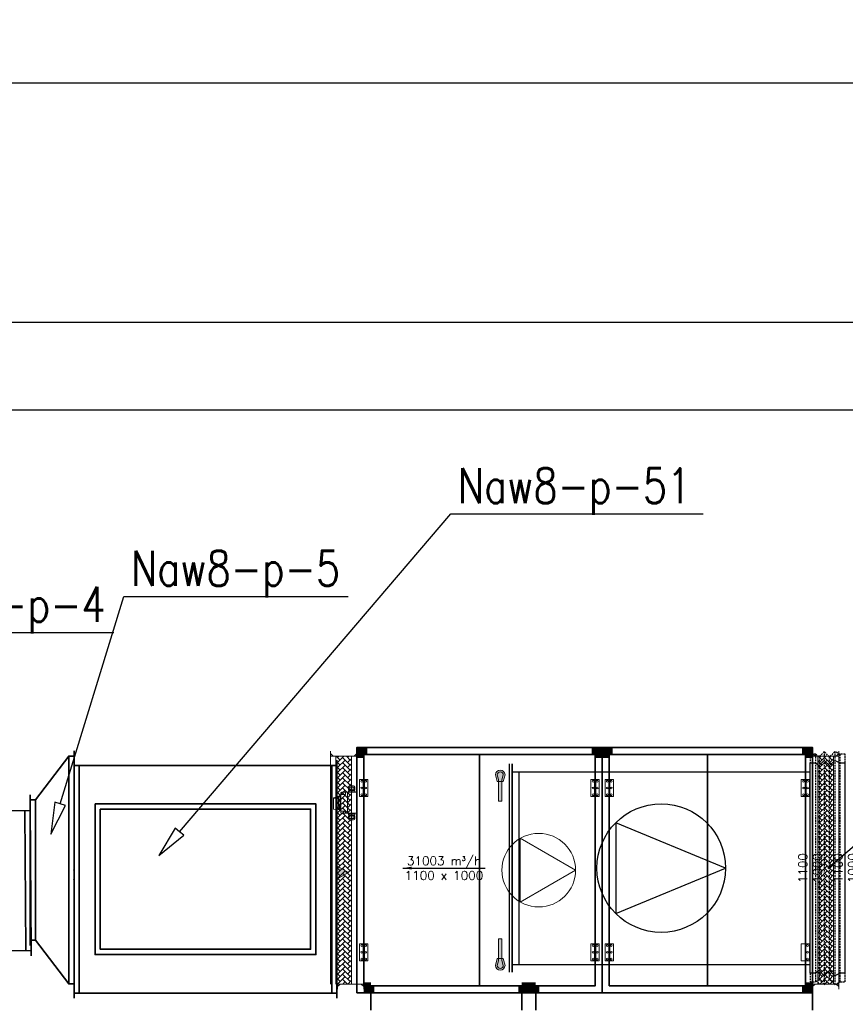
# Model space of a CAD drawing. Header units: millimetres. Extents: x 126553 to 403692, y -95821 to 38049.
# Tile 325 of 656: x 327221 to 327692, y -40520 to -39958. Entities that reach past the tile are written whole.
import ezdxf
from ezdxf.enums import TextEntityAlignment as Align

# ---------------------------------------------------------------- set-up
doc = ezdxf.new("R2010")
doc.units = ezdxf.units.MM
doc.linetypes.add('CENTER', pattern=[2, 1.25, -0.25, 0.25, -0.25])
doc.linetypes.add('DASHED', pattern=[15, 10, -5])
for name, color, linetype, lineweight in [('01 - Grube', 7, 'Continuous', 35), ('02 - Cienkie', 22, 'Continuous', 13), ('06 - Wymiary', 40, 'Continuous', 13), ('WEN_NAW8-P-_ZLICZAC', 52, 'Continuous', 35), ('WYMIAR', 7, 'Continuous', 18)]:
    doc.layers.add(name, color=color, linetype=linetype, lineweight=lineweight)
for name, color, linetype in [('FLUID-NAW8', 7, 'Continuous'), ('FLUID-NAW8-50-ARRGR', 7, 'Continuous'), ('FLUID-NAW8-50-DIM', 7, 'Continuous'), ('FLUID-NAW8-70-NUM', 7, 'Continuous'), ('FLUID-NAW8-INS', 7, 'Continuous'), ('WEN_NAW8-P-_ATRYBUT', 7, 'Continuous'), ('WEN_NAW8-P-_OSIE', 2, 'CENTER')]:
    doc.layers.add(name, color=color, linetype=linetype)
doc.styles.add('Arial', font='arial.ttf')
doc.styles.add('FDBES', font='simplex.shx')
doc.styles.add('STYL_WENTYLE', font='Romans.shx', dxfattribs={"width": 0.8})
doc.dimstyles.new('cm_cm 1_100', dxfattribs={"dimtxt": 30, "dimasz": 0.5, "dimexe": 5, "dimexo": 3, "dimgap": 1, "dimtad": 1, "dimdec": 1, "dimrnd": 1, "dimdsep": 46, "dimtxsty": 'Arial', "dimblk": 'B', "dimcen": 0, "dimdle": 5, "dimse1": 1, "dimse2": 1, "dimclrd": 256, "dimclre": 256, "dimclrt": 6, "dimadec": 4, "dimazin": 0, "dimtfac": 1, "dimtdec": 1, "dimtmove": 0, "dimatfit": 3, "dimldrblk": 'NONE', "dimfxl": 1, "dimarcsym": 0})
doc.dimstyles.new('FDBES', dxfattribs={"dimscale": 50, "dimtxt": 4, "dimasz": 2.5, "dimexe": 0.8, "dimexo": 2, "dimgap": 1, "dimtad": 1, "dimdsep": 46, "dimtxsty": 'FDBES', "dimcen": 2.5, "dimclrd": 4, "dimclre": 5, "dimadec": 0, "dimazin": 0, "dimtfac": 1, "dimtmove": 0, "dimatfit": 3, "dimfxl": 1, "dimarcsym": 0})

# ---------------------------------------------------------------- blocks, each defined once
blk = doc.blocks.new('*U2659')
at = {"color": 0, "linetype": 'ByBlock', "lineweight": -2}
for p, q in [((-70, 600), (-100, 600)), ((-100, -600), (-100, 600)), ((-40, 615), (-70, 600)), ((-10, 585), (-40, 615)), ((20, 615), (-10, 585)), ((50, 585), (20, 615)), ((70, 600), (50, 585)), ((100, 600), (70, 600)), ((100, -600), (100, 600)), ((-100, -600), (-70, -600)), ((-70, -600), (-40, -615)), ((-40, -615), (-10, -585)), ((-10, -585), (20, -615)), ((20, -615), (50, -585)), ((50, -585), (70, -600)), ((70, -600), (100, -600))]:
    blk.add_line(p, q, dxfattribs=at)
at = {"layer": 'FLUID-NAW8-INS', "color": 1, "linetype": 'DASHED', "lineweight": -3}
for p, q in [((-100, 650), (-70, 650)), ((-100, 600), (-100, 650)), ((-70, 650), (-40, 665)), ((-70, -650), (-70, 650)), ((-40, 665), (-10, 635)), ((-40, 665), (-40, -665)), ((-10, 635), (20, 665)), ((-10, -635), (-10, 635)), ((20, 665), (50, 635)), ((20, 665), (20, -665)), ((50, 635), (70, 650)), ((50, 635), (50, -635)), ((70, 650), (70, -650)), ((70, 650), (100, 650)), ((100, 650), (100, 600)), ((-100, -650), (-100, -600)), ((100, -600), (100, -650)), ((-70, -650), (-100, -650)), ((-40, -665), (-70, -650)), ((-10, -635), (-40, -665)), ((20, -665), (-10, -635)), ((50, -635), (20, -665)), ((70, -650), (50, -635)), ((100, -650), (70, -650))]:
    blk.add_line(p, q, dxfattribs=at)
blk = doc.blocks.new('*U2660')
at = {"color": 14, "linetype": 'Continuous', "lineweight": -2}
blk.add_line((-850, 595), (-850, -595), dxfattribs=at)
at = {"color": 0, "linetype": 'ByBlock', "lineweight": -2}
for p, q in [((-850, 550), (850, 550)), ((-850, -550), (850, -550))]:
    blk.add_line(p, q, dxfattribs=at)
at = {"color": 3, "linetype": 'Continuous', "lineweight": -3}
for p, q in [((-259.3, 259.3), (-259.3, -259.3)), ((366.7, 0), (-259.3, 259.3)), ((-259.3, -259.3), (366.7, 0))]:
    blk.add_line(p, q, dxfattribs=at)
blk.add_ellipse((0, 0), major_axis=(0, 366.7), ratio=1, start_param=-1.570796, end_param=4.712389, dxfattribs=at)
blk = doc.blocks.new('*U2661')
at = {"color": 0, "linetype": 'ByBlock', "lineweight": -2}
for p, q in [((-15, -595), (-15, 595)), ((0, 550), (0, 595)), ((0, -550), (0, 550)), ((0, 550), (40, 550)), ((40, -550), (40, 550)), ((0, -595), (0, -550)), ((0, -550), (40, -550))]:
    blk.add_line(p, q, dxfattribs=at)
blk = doc.blocks.new('TR1V13131512875651CNNP-_22')
for p, q in [((0, 650), (0, 680)), ((1500, 650), (1500, 680)), ((30, 650), (30, -650)), ((1470, 650), (1470, -650)), ((0, -650), (0, -680)), ((1500, -650), (1500, -680))]:
    blk.add_line(p, q)
for points in [[(1500, -650), (1500, 650), (0, 650), (0, -650)], [(1380, -430), (1380, 430), (120, 430), (120, -430)], [(1350, -400), (1350, 400), (150, 400), (150, -400)]]:
    blk.add_lwpolyline(points, close=True)
for p in [(0, 0), (1500, 0)]:
    blk.add_point(p)
at = {"layer": 'WEN_NAW8-P-_ATRYBUT', "style": 'STYL_WENTYLE', "width": 0.8, "flags": 8}
blk.add_attdef('WENTYLE', text='', height=200, dxfattribs=at).set_placement((0, 1500), align=Align.BOTTOM_LEFT)
blk = doc.blocks.new('QPR6V81213133325CNNP-_21')
for p, q in [((250, 650), (250, 680)), ((220, 650), (220, -650)), ((0, 400), (0, 430)), ((30, 400), (30, -400)), ((0, -400), (0, -430)), ((250, -650), (250, -680))]:
    blk.add_line(p, q)
blk.add_lwpolyline([(0, -400), (30, -400), (220, -650), (250, -650), (250, 650), (220, 650), (30, 400), (0, 400)], close=True)
for p in [(0, 0), (250, 0)]:
    blk.add_point(p)
at = {"layer": 'WEN_NAW8-P-_ATRYBUT', "style": 'STYL_WENTYLE', "width": 0.8, "flags": 8}
blk.add_attdef('WENTYLE', text='', height=200, dxfattribs=at).set_placement((125, 250), align=Align.BOTTOM_LEFT)
blk = doc.blocks.new('QD-1200X800CNNP-_699-0810683_14')
for p, q in [((0, -430), (0, 430)), ((30, -400), (30, 400)), ((669.1, -400), (669.1, 400)), ((699.1, -430), (699.1, 430))]:
    blk.add_line(p, q)
blk.add_lwpolyline([(0, 400), (699.1, 400), (699.1, -400), (0, -400)], close=True)
for p in [(0, 0), (699.1, 0)]:
    blk.add_point(p)
at = {"layer": 'WEN_NAW8-P-_ATRYBUT', "style": 'STYL_WENTYLE', "width": 0.8, "flags": 8}
blk.add_attdef('WENTYLE', text='', height=200, dxfattribs=at).set_placement((349.5, 0), align=Align.BOTTOM_LEFT)
at = {"layer": 'WEN_NAW8-P-_OSIE', "color": 3, "style": 'STYL_WENTYLE', "width": 0.8, "flags": 8}
blk.add_attdef('FI_KANALU', text='', height=40, dxfattribs=at).set_placement((349.5, 0), align=Align.MIDDLE_CENTER)
blk = doc.blocks.new('B')
at = {"color": 2}
blk.add_line((-3.5, -3.5), (3.5, 3.5), dxfattribs=at)
at = {"color": 6}
blk.add_line((-2.5, 0), (2.5, 0), dxfattribs=at)
blk.add_line((0, -7), (0, 7))
blk = doc.blocks.new('*D3095')
at = {"layer": 'Defpoints', "color": 0, "lineweight": -3}
for p in [(330127.52, -39993.6), (325594.35, -40130.3), (330127.52, -40130.3)]:
    blk.add_point(p, dxfattribs=at)
at = {"layer": 'WYMIAR', "lineweight": -2}
blk.add_line((325594.85, -39993.6), (330127.02, -39993.6), dxfattribs=at)
at = {"layer": 'WYMIAR', "lineweight": -2, "xscale": 0.5, "yscale": 0.5, "zscale": 0.5, "rotation": 180}
blk.add_blockref('B', (325594.35, -39993.6), dxfattribs=at)
at = {"layer": 'WYMIAR', "lineweight": -2, "xscale": 0.5, "yscale": 0.5, "zscale": 0.5}
blk.add_blockref('B', (330127.52, -39993.6), dxfattribs=at)
at = {"layer": 'WYMIAR', "color": 6, "lineweight": -3, "insert": (327860.94, -39977.27), "char_height": 30, "attachment_point": 5, "style": 'Arial'}
blk.add_mtext('4533', dxfattribs=at)
blk = doc.blocks.new('_None')
blk = doc.blocks.new('*U2662')
at = {"color": 3, "insert": (-23.45, 0), "char_height": 5, "attachment_point": 5, "style": 'FDBES'}
blk.add_mtext('31003 m{\\A2;\\H0.5x;3}/h\\P1100 x 1000', dxfattribs=at)
blk.add_leader([(-46.9, 0), (0, 0)], dimstyle='FDBES', override={"dimscale": 2, "dimclrd": 5})
blk = doc.blocks.new('*U2706')
at = {"color": 6}
blk.add_line((271.02, 179.53), (210.75, 179.53), dxfattribs=at)
at = {"color": 3, "insert": (240.88, 179.53), "char_height": 7, "attachment_point": 5, "style": 'FDBES'}
blk.add_mtext('NAW8-102\\P ', dxfattribs=at)
blk.add_leader([(0, 0), (210.75, 179.53)], dimstyle='FDBES', override={"dimscale": 0.175, "dimclrd": 5})

msp = doc.modelspace()

# ---------------------------------------------------------------- hatches: boundary and pattern name
at = {"layer": '02 - Cienkie'}
for points in [[(327417.67122, -40377.0831), (327419.67122, -40377.0831), (327419.67122, -40373.0831), (327413.67122, -40373.0831), (327413.67122, -40379.0831), (327417.67122, -40379.0831)], [(327549.67122, -40377.0831), (327547.67122, -40377.0831), (327547.67122, -40373.0831), (327553.67122, -40373.0831), (327553.67122, -40379.0831), (327549.67122, -40379.0831)], [(327557.67122, -40377.0831), (327559.67122, -40377.0831), (327559.67122, -40373.0831), (327553.67122, -40373.0831), (327553.67122, -40379.0831), (327557.67122, -40379.0831)], [(327669.67122, -40377.0831), (327667.67122, -40377.0831), (327667.67122, -40373.0831), (327673.67122, -40373.0831), (327673.67122, -40379.0831), (327669.67122, -40379.0831)], [(327421.67122, -40509.0831), (327423.67122, -40509.0831), (327423.67122, -40513.0831), (327417.67122, -40513.0831), (327417.67122, -40507.0831), (327421.67122, -40507.0831)], [(327507.78734, -40509.0831), (327505.78734, -40509.0831), (327505.78734, -40513.0831), (327511.78734, -40513.0831), (327511.78734, -40507.0831), (327507.78734, -40507.0831)], [(327515.78734, -40509.0831), (327517.78734, -40509.0831), (327517.78734, -40513.0831), (327511.78734, -40513.0831), (327511.78734, -40507.0831), (327515.78734, -40507.0831)], [(327669.67122, -40509.0831), (327667.67122, -40509.0831), (327667.67122, -40513.0831), (327673.67122, -40513.0831), (327673.67122, -40507.0831), (327669.67122, -40507.0831)]]:
    msp.add_hatch(color=0, dxfattribs=at).paths.add_polyline_path(points)
h = msp.add_hatch(dxfattribs=at)
h.set_pattern_fill('AR-HBONE', color=0, scale=0.02, style=0)
h.set_pattern_definition([(45, (327017.624, -41226.538), (2e-16, 2.873682), [6.096, -2.032]), (135, (327019.0608, -41225.1012), (2e-16, 2.873682), [6.096, -2.032])])
h.paths.add_polyline_path([(327401.67122, -40378.0831), (327410.67122, -40378.0831), (327410.67122, -40508.0831), (327401.67122, -40508.0831)])
h = msp.add_hatch(dxfattribs=at)
h.set_pattern_fill('AR-HBONE', color=0, scale=0.02, style=0)
h.set_pattern_definition([(45, (327292.624, -41226.538), (2e-16, 2.873682), [6.096, -2.032]), (135, (327294.0608, -41225.1012), (2e-16, 2.873682), [6.096, -2.032])])
h.paths.add_polyline_path([(327676.67122, -40378.0831), (327685.67122, -40378.0831), (327685.67122, -40508.0831), (327676.67122, -40508.0831)])
h = msp.add_hatch(color=0, dxfattribs=at)
h.paths.add_polyline_path([(327496.48099, -40392.56455), (327494.45648, -40392.56455), (327494.45648, -40403.78694), (327496.48099, -40403.78694)])
h.paths.add_polyline_path([(327497.23099, -40388.6898, 1), (327493.73099, -40388.6898), (327494.45648, -40391.38882), (327494.45648, -40392.56455), (327496.48099, -40392.56455), (327496.48099, -40391.48002)], flags=17)
h.paths.add_polyline_path([(327492.73099, -40388.6898), (327493.73702, -40392.56455), (327494.45648, -40392.56455), (327494.45648, -40391.38882), (327493.73099, -40388.6898, -1), (327497.23099, -40388.6898), (327496.48099, -40391.48002), (327496.48099, -40392.56455), (327497.22497, -40392.56455), (327498.23099, -40388.6898, 1)])
h = msp.add_hatch(color=0, dxfattribs=at)
h.paths.add_polyline_path([(327496.48099, -40482.37926), (327494.45648, -40482.37926), (327494.45648, -40493.60165), (327496.48099, -40493.60165)])
h.paths.add_polyline_path([(327496.48099, -40494.68618), (327496.48099, -40493.60165), (327494.45648, -40493.60165), (327494.45648, -40494.77738), (327493.73099, -40497.4764, 1), (327497.23099, -40497.4764)], flags=17)
h.paths.add_polyline_path([(327498.23099, -40497.4764), (327497.22497, -40493.60165), (327496.48099, -40493.60165), (327496.48099, -40494.68618), (327497.23099, -40497.4764, -1), (327493.73099, -40497.4764), (327494.45648, -40494.77738), (327494.45648, -40493.60165), (327493.73702, -40493.60165), (327492.73099, -40497.4764, 1)])
at = {"layer": '06 - Wymiary'}
msp.add_hatch(color=0, dxfattribs=at).paths.add_polyline_path([(327402.325, -40448.24783), (327402.325, -40440.62337), (327408.92798, -40444.4356)])

# ---------------------------------------------------------------- linework, layer by layer
at = {"layer": '01 - Grube', "color": 0}
for p, q in [((327483.67122, -40377.0831), (327483.67122, -40509.0831)), ((327613.67122, -40377.0831), (327613.67122, -40509.0831)), ((327417.67122, -40513.0831), (327421.67122, -40513.0831)), ((327421.67122, -40513.0831), (327421.67122, -40523.0831)), ((327511.78734, -40513.0831), (327507.78734, -40513.0831)), ((327507.78734, -40513.0831), (327507.78734, -40523.0831)), ((327511.78734, -40513.0831), (327515.78734, -40513.0831)), ((327515.78734, -40513.0831), (327515.78734, -40523.0831)), ((327673.67122, -40513.0831), (327669.67122, -40513.0831)), ((327673.67122, -40513.0831), (327673.67122, -40523.0831))]:
    msp.add_line(p, q, dxfattribs=at)
for points in [[(327413.67122, -40513.0831), (327413.67122, -40373.0831), (327553.67122, -40373.0831), (327553.67122, -40513.0831)], [(327553.67122, -40513.0831), (327553.67122, -40373.0831), (327673.67122, -40373.0831), (327673.67122, -40513.0831)], [(327553.67122, -40513.0831), (327553.67122, -40373.0831), (327673.67122, -40373.0831), (327673.67122, -40513.0831)], [(327417.67122, -40509.0831), (327417.67122, -40377.0831), (327549.67122, -40377.0831), (327549.67122, -40509.0831)], [(327557.67122, -40509.0831), (327557.67122, -40377.0831), (327669.67122, -40377.0831), (327669.67122, -40509.0831)]]:
    msp.add_lwpolyline(points, close=True, dxfattribs=at)
at = {"layer": '02 - Cienkie', "color": 0}
for p, q in [((327398.67122, -40375.0831), (327398.67122, -40378.0831)), ((327398.67122, -40378.0831), (327398.67122, -40375.0831)), ((327400.17122, -40378.0831), (327398.67122, -40376.5831)), ((327398.67122, -40378.0831), (327398.67122, -40508.0831)), ((327401.67122, -40378.0831), (327398.67122, -40378.0831)), ((327398.67122, -40378.0831), (327401.67122, -40378.0831)), ((327401.67122, -40378.0831), (327401.67122, -40508.0831)), ((327401.67122, -40378.0831), (327410.67122, -40378.0831)), ((327410.67122, -40378.0831), (327410.67122, -40508.0831)), ((327410.67122, -40378.0831), (327413.67122, -40378.0831)), ((327413.67122, -40378.0831), (327410.67122, -40378.0831)), ((327412.17122, -40378.0831), (327413.67122, -40376.5831)), ((327413.67122, -40375.0831), (327413.67122, -40378.0831)), ((327413.67122, -40378.0831), (327413.67122, -40508.0831)), ((327675.17122, -40378.0831), (327673.67122, -40376.5831)), ((327673.67122, -40378.0831), (327673.67122, -40508.0831)), ((327676.67122, -40378.0831), (327673.67122, -40378.0831)), ((327673.67122, -40378.0831), (327676.67122, -40378.0831)), ((327676.67122, -40378.0831), (327676.67122, -40508.0831)), ((327676.67122, -40378.0831), (327685.67122, -40378.0831)), ((327685.67122, -40378.0831), (327685.67122, -40508.0831)), ((327685.67122, -40378.0831), (327688.67122, -40378.0831)), ((327688.67122, -40378.0831), (327685.67122, -40378.0831)), ((327685.67122, -40378.0831), (327688.67122, -40378.0831)), ((327688.67122, -40378.0831), (327685.67122, -40378.0831)), ((327687.17122, -40378.0831), (327688.67122, -40376.5831)), ((327687.17122, -40378.0831), (327688.67122, -40376.5831)), ((327688.67122, -40375.0831), (327688.67122, -40378.0831)), ((327688.67122, -40378.0831), (327688.67122, -40375.0831)), ((327688.67122, -40378.0831), (327688.67122, -40375.0831)), ((327688.67122, -40378.0831), (327688.67122, -40508.0831)), ((327688.67122, -40378.0831), (327688.67122, -40508.0831)), ((327492.73099, -40388.6898), (327493.73702, -40392.56455)), ((327493.73099, -40388.6898), (327494.45648, -40391.38882)), ((327496.48099, -40391.48002), (327497.23099, -40388.6898)), ((327497.22497, -40392.56455), (327498.23099, -40388.6898)), ((327408.94635, -40397.26957), (327408.94635, -40395.69972)), ((327412.5961, -40395.69972), (327408.94635, -40395.69972)), ((327408.94635, -40395.69972), (327412.5961, -40395.69972)), ((327409.6763, -40394.96977), (327411.86615, -40394.96977)), ((327409.6763, -40395.69972), (327409.6763, -40397.26957)), ((327410.77122, -40398.65086), (327410.77122, -40394.96977)), ((327411.88453, -40397.26957), (327411.88453, -40395.69972)), ((327412.5961, -40397.26957), (327412.5961, -40395.69972)), ((327417.34906, -40391.40028), (327417.34906, -40394.58559)), ((327417.34906, -40394.58559), (327417.34906, -40397.7709)), ((327417.99338, -40394.58559), (327417.34906, -40394.58559)), ((327417.99338, -40391.40028), (327417.99338, -40394.58559)), ((327417.99338, -40394.58559), (327417.99338, -40397.7709)), ((327493.73702, -40392.56455), (327497.22497, -40392.56455)), ((327494.45648, -40391.38882), (327494.45648, -40403.78694)), ((327496.48099, -40403.78694), (327496.48099, -40391.48002)), ((327549.34906, -40391.40028), (327549.34906, -40394.58559)), ((327549.34906, -40394.58559), (327549.34906, -40397.7709)), ((327549.99338, -40394.58559), (327549.34906, -40394.58559)), ((327549.99338, -40391.40028), (327549.99338, -40394.58559)), ((327549.99338, -40394.58559), (327549.99338, -40397.7709)), ((327557.34906, -40391.40028), (327557.34906, -40394.58559)), ((327557.34906, -40394.58559), (327557.99338, -40394.58559)), ((327557.34906, -40394.58559), (327557.34906, -40397.7709)), ((327557.99338, -40391.40028), (327557.99338, -40394.58559)), ((327557.99338, -40394.58559), (327557.99338, -40397.7709)), ((327669.99338, -40394.58559), (327669.34906, -40394.58559)), ((327669.99338, -40391.40028), (327669.99338, -40394.58559)), ((327669.99338, -40394.58559), (327669.99338, -40397.7709)), ((327400.46481, -40401.82461), (327400.43491, -40401.94419)), ((327400.43491, -40401.94419), (327400.43491, -40402.12356)), ((327400.43491, -40402.12356), (327400.43491, -40402.30294)), ((327403.81309, -40400.71848), (327400.46481, -40401.82461)), ((327404.53057, -40399.16393), (327404.50068, -40399.28351)), ((327404.50068, -40399.28351), (327404.50068, -40410.04583)), ((327404.56047, -40399.04434), (327404.53057, -40399.16393)), ((327404.59037, -40398.92476), (327404.56047, -40399.04434)), ((327404.68005, -40398.83508), (327404.59037, -40398.92476)), ((327404.76974, -40398.77529), (327404.68005, -40398.83508)), ((327404.85942, -40398.7155), (327404.76974, -40398.77529)), ((327404.94911, -40398.6856), (327404.85942, -40398.7155)), ((327405.06869, -40398.6557), (327404.94911, -40398.6856)), ((327413.67122, -40398.6557), (327405.06869, -40398.6557)), ((327407.15169, -40399.9711), (327407.15169, -40398.6557)), ((327408.33322, -40410.64373), (327408.33322, -40398.6557)), ((327409.31132, -40397.26957), (327408.94635, -40397.26957)), ((327412.5961, -40397.85353), (327408.94635, -40397.85353)), ((327408.94635, -40397.85353), (327408.94635, -40398.65086)), ((327412.5961, -40398.65086), (327408.94635, -40398.65086)), ((327409.06753, -40398.65086), (327411.47491, -40398.65086)), ((327412.23112, -40397.26957), (327409.31132, -40397.26957)), ((327409.31132, -40397.26957), (327409.31132, -40397.85353)), ((327409.54475, -40397.26957), (327409.54475, -40397.85353)), ((327410.77122, -40397.85353), (327412.23112, -40397.85353)), ((327410.77122, -40397.85353), (327410.77122, -40398.65086)), ((327410.77122, -40398.65086), (327412.02122, -40398.65086)), ((327411.99141, -40397.26957), (327411.99141, -40397.85353)), ((327412.23112, -40397.85353), (327412.23112, -40397.26957)), ((327412.23112, -40397.26957), (327412.5961, -40397.26957)), ((327412.5961, -40398.65086), (327412.5961, -40397.85353)), ((327413.67122, -40410.64373), (327413.67122, -40398.6557)), ((327417.34906, -40397.7709), (327417.34906, -40400.95621)), ((327417.34906, -40397.7709), (327417.99338, -40397.7709)), ((327417.34906, -40400.95621), (327417.99338, -40400.95621)), ((327417.99338, -40397.7709), (327417.99338, -40400.95621)), ((327549.34906, -40397.7709), (327549.34906, -40400.95621)), ((327549.34906, -40397.7709), (327549.99338, -40397.7709)), ((327549.34906, -40400.95621), (327549.99338, -40400.95621)), ((327549.99338, -40397.7709), (327549.99338, -40400.95621)), ((327557.99338, -40397.7709), (327557.34906, -40397.7709)), ((327557.34906, -40397.7709), (327557.34906, -40400.95621)), ((327557.99338, -40400.95621), (327557.34906, -40400.95621)), ((327557.99338, -40397.7709), (327557.99338, -40400.95621)), ((327669.34906, -40397.7709), (327669.99338, -40397.7709)), ((327669.34906, -40400.95621), (327669.99338, -40400.95621)), ((327669.99338, -40397.7709), (327669.99338, -40400.95621)), ((327400.43491, -40404.66467), (327400.40502, -40404.78425)), ((327400.40502, -40404.78425), (327400.40502, -40404.87393)), ((327400.40502, -40404.87393), (327400.40502, -40404.99352)), ((327400.40502, -40404.99352), (327400.40502, -40405.1131)), ((327400.40502, -40405.1131), (327400.40502, -40405.20278)), ((327400.40502, -40405.20278), (327400.40502, -40405.32236)), ((327400.40502, -40405.32236), (327400.40502, -40405.41205)), ((327400.40502, -40405.41205), (327400.40502, -40405.53163)), ((327400.40502, -40405.53163), (327400.40502, -40405.62132)), ((327400.40502, -40405.62132), (327400.40502, -40405.7409)), ((327400.40502, -40405.7409), (327400.40502, -40405.83058)), ((327400.40502, -40405.83058), (327400.40502, -40405.95017)), ((327400.40502, -40405.95017), (327400.40502, -40406.03985)), ((327400.40502, -40406.03985), (327400.40502, -40406.15943)), ((327400.40502, -40406.15943), (327400.40502, -40406.24912)), ((327400.40502, -40406.24912), (327400.40502, -40406.3687)), ((327400.40502, -40406.3687), (327400.40502, -40406.45839)), ((327400.40502, -40406.45839), (327400.40502, -40406.57797)), ((327400.40502, -40406.57797), (327400.40502, -40406.66765)), ((327400.40502, -40406.66765), (327400.40502, -40406.78724)), ((327400.40502, -40406.78724), (327400.40502, -40406.87692)), ((327400.40502, -40406.87692), (327400.40502, -40406.96661)), ((327400.40502, -40406.96661), (327400.40502, -40407.05629)), ((327400.40502, -40407.05629), (327400.40502, -40407.17587)), ((327400.40502, -40407.17587), (327400.40502, -40407.26556)), ((327400.40502, -40407.26556), (327400.40502, -40407.35525)), ((327400.40502, -40407.35525), (327400.40502, -40407.44493)), ((327400.40502, -40407.44493), (327400.40502, -40407.53462)), ((327400.40502, -40407.53462), (327400.40502, -40407.6243)), ((327400.40502, -40407.6243), (327400.40502, -40407.74389)), ((327400.40502, -40407.74389), (327400.40502, -40407.80368)), ((327400.40502, -40407.80368), (327400.40502, -40407.89336)), ((327400.40502, -40407.89336), (327400.40502, -40408.07273)), ((327400.43491, -40402.30294), (327400.43491, -40402.39262)), ((327400.43491, -40402.39262), (327400.43491, -40402.48231)), ((327400.43491, -40402.48231), (327400.43491, -40402.57199)), ((327400.43491, -40402.57199), (327400.43491, -40402.66168)), ((327400.43491, -40402.66168), (327400.43491, -40402.75137)), ((327400.43491, -40402.75137), (327400.43491, -40402.84105)), ((327400.43491, -40402.84105), (327400.43491, -40402.93074)), ((327400.43491, -40402.93074), (327400.43491, -40403.02042)), ((327400.43491, -40403.02042), (327400.43491, -40403.14)), ((327400.43491, -40403.14), (327400.43491, -40403.22969)), ((327400.43491, -40403.22969), (327400.43491, -40403.31938)), ((327400.43491, -40403.31938), (327400.43491, -40403.43896)), ((327400.43491, -40403.43896), (327400.43491, -40403.52864)), ((327400.43491, -40403.52864), (327400.43491, -40403.61833)), ((327400.43491, -40403.61833), (327400.43491, -40403.73791)), ((327400.43491, -40403.73791), (327400.43491, -40403.8276)), ((327400.43491, -40403.8276), (327400.43491, -40403.94718)), ((327400.43491, -40403.94718), (327400.43491, -40404.03686)), ((327400.43491, -40404.03686), (327400.43491, -40404.15645)), ((327400.43491, -40404.15645), (327400.43491, -40404.24613)), ((327400.43491, -40404.24613), (327400.43491, -40404.36571)), ((327400.43491, -40404.36571), (327400.43491, -40404.4554)), ((327400.43491, -40404.4554), (327400.43491, -40404.57498)), ((327400.43491, -40404.57498), (327400.43491, -40404.66467)), ((327403.69351, -40406.63776), (327403.60382, -40408.70054)), ((327403.69351, -40406.63776), (327404.11204, -40406.63776)), ((327494.45648, -40403.78694), (327496.48099, -40403.78694)), ((327400.40502, -40408.07273), (327400.40502, -40408.25211)), ((327400.58439, -40408.34179), (327400.40502, -40408.25211)), ((327403.60382, -40408.70054), (327400.58439, -40408.34179)), ((327404.50068, -40410.04583), (327404.53057, -40410.16541)), ((327404.53057, -40410.16541), (327404.56047, -40410.28499)), ((327404.56047, -40410.28499), (327404.59037, -40410.37468)), ((327404.59037, -40410.37468), (327404.68005, -40410.46436)), ((327404.68005, -40410.46436), (327404.76974, -40410.55405)), ((327404.76974, -40410.55405), (327404.85942, -40410.61384)), ((327404.85942, -40410.61384), (327404.94911, -40410.64373)), ((327404.94911, -40410.64373), (327405.06869, -40410.64373)), ((327405.06869, -40410.64373), (327413.67122, -40410.64373)), ((327407.15169, -40409.35823), (327407.15169, -40410.64373)), ((327408.94635, -40411.44591), (327408.94635, -40410.64858)), ((327412.5961, -40410.64858), (327408.94635, -40410.64858)), ((327412.5961, -40411.44591), (327408.94635, -40411.44591)), ((327409.31132, -40412.02987), (327408.94635, -40412.02987)), ((327408.94635, -40412.02987), (327408.94635, -40413.59972)), ((327409.06753, -40410.64858), (327411.47491, -40410.64858)), ((327409.31132, -40412.02987), (327409.31132, -40411.44591)), ((327412.23112, -40412.02987), (327409.31132, -40412.02987)), ((327409.54475, -40412.02987), (327409.54475, -40411.44591)), ((327409.6763, -40413.59972), (327409.6763, -40412.02987)), ((327410.77122, -40411.44591), (327410.77122, -40410.64858)), ((327410.77122, -40410.64858), (327412.02122, -40410.64858)), ((327410.77122, -40410.64858), (327410.77122, -40414.32967)), ((327410.77122, -40411.44591), (327412.23112, -40411.44591)), ((327411.88453, -40412.02987), (327411.88453, -40413.59972)), ((327411.99141, -40412.02987), (327411.99141, -40411.44591)), ((327412.23112, -40411.44591), (327412.23112, -40412.02987)), ((327412.23112, -40412.02987), (327412.5961, -40412.02987)), ((327412.5961, -40410.64858), (327412.5961, -40411.44591)), ((327412.5961, -40412.02987), (327412.5961, -40413.59972)), ((327412.5961, -40413.59972), (327408.94635, -40413.59972)), ((327408.94635, -40413.59972), (327412.5961, -40413.59972)), ((327409.6763, -40414.32967), (327411.86615, -40414.32967)), ((327417.34906, -40488.3953), (327417.34906, -40485.20999)), ((327417.34906, -40485.20999), (327417.99338, -40485.20999)), ((327417.99338, -40488.3953), (327417.99338, -40485.20999)), ((327494.45648, -40494.77738), (327494.45648, -40482.37926)), ((327494.45648, -40482.37926), (327496.48099, -40482.37926)), ((327496.48099, -40482.37926), (327496.48099, -40494.68618)), ((327549.34906, -40488.3953), (327549.34906, -40485.20999)), ((327549.34906, -40485.20999), (327549.99338, -40485.20999)), ((327549.99338, -40488.3953), (327549.99338, -40485.20999)), ((327557.99338, -40485.20999), (327557.34906, -40485.20999)), ((327557.34906, -40488.3953), (327557.34906, -40485.20999)), ((327557.99338, -40488.3953), (327557.99338, -40485.20999)), ((327417.34906, -40491.58061), (327417.34906, -40488.3953)), ((327417.34906, -40488.3953), (327417.99338, -40488.3953)), ((327417.34906, -40494.76592), (327417.34906, -40491.58061)), ((327417.99338, -40491.58061), (327417.34906, -40491.58061)), ((327417.99338, -40491.58061), (327417.99338, -40488.3953)), ((327417.99338, -40494.76592), (327417.99338, -40491.58061)), ((327549.34906, -40491.58061), (327549.34906, -40488.3953)), ((327549.34906, -40488.3953), (327549.99338, -40488.3953)), ((327549.34906, -40494.76592), (327549.34906, -40491.58061)), ((327549.99338, -40491.58061), (327549.34906, -40491.58061)), ((327549.99338, -40491.58061), (327549.99338, -40488.3953)), ((327549.99338, -40494.76592), (327549.99338, -40491.58061)), ((327557.99338, -40488.3953), (327557.34906, -40488.3953)), ((327557.34906, -40491.58061), (327557.34906, -40488.3953)), ((327557.34906, -40494.76592), (327557.34906, -40491.58061)), ((327557.34906, -40491.58061), (327557.99338, -40491.58061)), ((327557.99338, -40491.58061), (327557.99338, -40488.3953)), ((327557.99338, -40494.76592), (327557.99338, -40491.58061)), ((327492.73099, -40497.4764), (327493.73702, -40493.60165)), ((327493.73099, -40497.4764), (327494.45648, -40494.77738)), ((327493.73702, -40493.60165), (327497.22497, -40493.60165)), ((327496.48099, -40494.68618), (327497.23099, -40497.4764)), ((327497.22497, -40493.60165), (327498.23099, -40497.4764)), ((327402.67122, -40508.0831), (327402.67122, -40511.0831)), ((327405.67122, -40508.0831), (327402.67122, -40508.0831)), ((327402.67122, -40508.0831), (327405.67122, -40508.0831)), ((327404.17122, -40508.0831), (327402.67122, -40509.5831)), ((327405.67122, -40508.0831), (327414.67122, -40508.0831)), ((327405.67122, -40508.0831), (327414.67122, -40508.0831)), ((327414.67122, -40508.0831), (327417.67122, -40508.0831)), ((327417.67122, -40508.0831), (327414.67122, -40508.0831)), ((327416.17122, -40508.0831), (327417.67122, -40509.5831)), ((327417.67122, -40508.0831), (327417.67122, -40511.0831)), ((327673.67122, -40508.0831), (327673.67122, -40511.0831)), ((327676.67122, -40508.0831), (327673.67122, -40508.0831)), ((327673.67122, -40508.0831), (327676.67122, -40508.0831)), ((327675.17122, -40508.0831), (327673.67122, -40509.5831)), ((327676.67122, -40508.0831), (327685.67122, -40508.0831)), ((327676.67122, -40508.0831), (327685.67122, -40508.0831)), ((327685.67122, -40508.0831), (327688.67122, -40508.0831)), ((327688.67122, -40508.0831), (327685.67122, -40508.0831)), ((327685.67122, -40508.0831), (327688.67122, -40508.0831)), ((327688.67122, -40508.0831), (327685.67122, -40508.0831)), ((327687.17122, -40508.0831), (327688.67122, -40509.5831)), ((327687.17122, -40508.0831), (327688.67122, -40509.5831)), ((327688.67122, -40508.0831), (327688.67122, -40511.0831)), ((327688.67122, -40508.0831), (327688.67122, -40511.0831))]:
    msp.add_line(p, q, dxfattribs=at)
for points in [[(327415.22178, -40391.40028), (327419.9316, -40391.40028), (327419.9316, -40400.95621), (327415.22178, -40400.95621)], [(327547.22178, -40391.40028), (327551.9316, -40391.40028), (327551.9316, -40400.95621), (327547.22178, -40400.95621)], [(327560.12066, -40391.40028), (327555.41084, -40391.40028), (327555.41084, -40400.95621), (327560.12066, -40400.95621)], [(327667.22178, -40391.40028), (327671.9316, -40391.40028), (327671.9316, -40400.95621), (327667.22178, -40400.95621)], [(327538.46228, -40443.0831), (327506.94855, -40424.88864), (327506.94855, -40461.27756)], [(327415.22178, -40494.76592), (327419.9316, -40494.76592), (327419.9316, -40485.20999), (327415.22178, -40485.20999)], [(327547.22178, -40494.76592), (327551.9316, -40494.76592), (327551.9316, -40485.20999), (327547.22178, -40485.20999)], [(327560.12066, -40494.76592), (327555.41084, -40494.76592), (327555.41084, -40485.20999), (327560.12066, -40485.20999)], [(327667.22178, -40494.76592), (327671.9316, -40494.76592), (327671.9316, -40485.20999), (327667.22178, -40485.20999)]]:
    msp.add_lwpolyline(points, close=True, dxfattribs=at)
for points in [[(327403.30487, -40402.00398), (327400.43491, -40402.00398)], [(327403.81309, -40400.97259), (327400.79366, -40402.00398)], [(327404.17183, -40401.2267), (327403.51413, -40401.2267), (327403.42445, -40401.2566), (327403.36466, -40401.28649), (327403.30487, -40401.37618), (327403.30487, -40401.43597), (327403.30487, -40401.61534), (327403.30487, -40401.76482), (327403.30487, -40401.9143), (327403.30487, -40402.06377), (327403.30487, -40402.18335), (327403.30487, -40402.33283), (327403.30487, -40402.48231), (327403.30487, -40402.63178), (327403.30487, -40402.78126), (327403.30487, -40402.93074), (327403.30487, -40403.08021), (327403.30487, -40403.22969), (327403.30487, -40403.37917), (327403.30487, -40403.52864), (327403.30487, -40403.67812), (327403.30487, -40403.7977), (327403.30487, -40403.94718), (327403.30487, -40404.09666), (327403.30487, -40404.24613), (327403.30487, -40404.39561), (327403.30487, -40404.54509), (327403.30487, -40404.69456), (327403.30487, -40404.84404), (327403.30487, -40404.99352), (327403.30487, -40405.14299), (327403.30487, -40405.29247), (327403.30487, -40405.44195), (327403.30487, -40405.59142), (327403.30487, -40405.7409), (327403.30487, -40405.89038), (327403.30487, -40406.03985), (327403.30487, -40406.21922), (327403.30487, -40406.27901), (327403.39455, -40406.3687), (327403.48424, -40406.42849), (327403.57392, -40406.48828), (327403.69351, -40406.54807), (327403.81309, -40406.57797), (327403.90277, -40406.60786), (327403.96256, -40406.63776), (327404.17183, -40406.63776)], [(327403.81309, -40401.2267), (327403.81309, -40400.71848)], [(327404.50068, -40408.70054), (327404.17183, -40408.70054), (327404.17183, -40400.15047), (327404.50068, -40400.15047)], [(327404.50068, -40399.9711), (327407.15169, -40399.9711), (327407.15169, -40399.9711)], [(327404.50068, -40409.35823), (327407.15169, -40409.35823), (327407.15169, -40409.35823)]]:
    msp.add_lwpolyline(points, dxfattribs=at)
for centre, radius in [((327416.51768, -40392.30528), 0.49144), ((327416.51768, -40396.17825), 0.49144), ((327418.79162, -40392.3258), 0.49144), ((327418.79162, -40396.19876), 0.49144), ((327548.51768, -40392.30528), 0.49144), ((327548.51768, -40396.17825), 0.49144), ((327550.79162, -40392.3258), 0.49144), ((327550.79162, -40396.19876), 0.49144), ((327556.55082, -40392.3258), 0.49144), ((327556.55082, -40396.19876), 0.49144), ((327558.82476, -40392.30528), 0.49144), ((327558.82476, -40396.17825), 0.49144), ((327668.51768, -40392.30528), 0.49144), ((327668.51768, -40396.17825), 0.49144), ((327670.79162, -40392.3258), 0.49144), ((327670.79162, -40396.19876), 0.49144), ((327416.51768, -40400.05121), 0.49144), ((327418.79162, -40400.03069), 0.49144), ((327548.51768, -40400.05121), 0.49144), ((327550.79162, -40400.03069), 0.49144), ((327556.55082, -40400.03069), 0.49144), ((327558.82476, -40400.05121), 0.49144), ((327668.51768, -40400.05121), 0.49144), ((327670.79162, -40400.03069), 0.49144), ((327517.45312, -40443.0831), 21.00916), ((327416.51768, -40486.11499), 0.49144), ((327418.79162, -40486.13551), 0.49144), ((327548.51768, -40486.11499), 0.49144), ((327550.79162, -40486.13551), 0.49144), ((327556.55082, -40486.13551), 0.49144), ((327558.82476, -40486.11499), 0.49144), ((327670.79162, -40486.13551), 0.49144), ((327416.51768, -40489.98795), 0.49144), ((327418.79162, -40489.96744), 0.49144), ((327548.51768, -40489.98795), 0.49144), ((327550.79162, -40489.96744), 0.49144), ((327556.55082, -40489.96744), 0.49144), ((327558.82476, -40489.98795), 0.49144), ((327670.79162, -40489.96744), 0.49144), ((327416.51768, -40493.86091), 0.49144), ((327418.79162, -40493.8404), 0.49144), ((327548.51768, -40493.86091), 0.49144), ((327550.79162, -40493.8404), 0.49144), ((327556.55082, -40493.8404), 0.49144), ((327558.82476, -40493.86091), 0.49144), ((327670.79162, -40493.8404), 0.49144)]:
    msp.add_circle(centre, radius, dxfattribs=at)
for centre, radius, start, end in [((327495.48099, -40388.6898), 2.75, 0, 180), ((327495.48099, -40388.6898), 1.75, 0, 180), ((327409.6763, -40395.69972), 0.72995, 90, 180), ((327411.86615, -40395.69972), 0.72995, 0, 90), ((327409.6763, -40413.59972), 0.72995, 180, 270), ((327411.86615, -40413.59972), 0.72995, 270, 0), ((327495.48099, -40497.4764), 2.75, 180, 0), ((327495.48099, -40497.4764), 1.75, 180, 0)]:
    msp.add_arc(centre, radius, start, end, dxfattribs=at)
at = {"layer": '06 - Wymiary', "color": 0}
msp.add_lwpolyline([(327408.92798, -40444.4356), (327402.325, -40440.62337), (327402.325, -40448.24783)], close=True, dxfattribs=at)
at = {"layer": 'WEN_NAW8-P-_ATRYBUT'}
for points in [[(327312.45771, -40421.11236), (327310.02324, -40419.03549), (327300.77531, -40434.80622), (327314.89217, -40423.18923), (327312.45771, -40421.11236), (327467.27936, -40239.63366), (327611.27936, -40239.63366)], [(327244.44721, -40405.28804), (327241.38788, -40404.34968), (327239.16893, -40422.49675), (327247.50653, -40406.2264), (327244.44721, -40405.28804), (327280.79879, -40286.77129), (327408.79879, -40286.77129)], [(327192.01431, -40417.03362), (327189.05367, -40418.24796), (327198.84495, -40433.68723), (327194.97495, -40415.81929), (327192.01431, -40417.03362), (327147.02567, -40307.34788), (327275.02567, -40307.34788)]]:
    msp.add_lwpolyline(points, dxfattribs=at)
at = {"layer": 'WYMIAR', "color": 7, "lineweight": -3}
for p, q in [((325594.35221, -40130.29933), (330127.52023, -40130.29933)), ((325794.35221, -40180.29933), (330077.52023, -40180.29933))]:
    msp.add_line(p, q, dxfattribs=at)

# ---------------------------------------------------------------- block references
at = {"layer": 'FLUID-NAW8', "color": 30, "linetype": 'Continuous', "extrusion": (-1.22465e-16, 0, -1), "xscale": 0.09999999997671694, "yscale": 0.1000000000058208, "zscale": 0.1}
msp.add_blockref('*U2659', (-327682.34393, -40441.90911), dxfattribs=at)
at = {"layer": 'FLUID-NAW8', "color": 30, "linetype": 'Continuous', "xscale": 0.09999999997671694, "yscale": 0.1000000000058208, "zscale": 0.1}
for name, p in [('*U2661', (327502.34393, -40441.90911)), ('*U2660', (327587.34393, -40441.90911))]:
    msp.add_blockref(name, p, dxfattribs=at)
at = {"layer": 'FLUID-NAW8-50-ARRGR'}
msp.add_blockref('*U2662', (327486.84393, -40441.90911), dxfattribs=at)
at = {"layer": 'FLUID-NAW8-70-NUM', "linetype": 'ByBlock'}
msp.add_blockref('*U2706', (327682.34393, -40441.90911), dxfattribs=at)
at = {"layer": 'WEN_NAW8-P-_ZLICZAC'}
ref = msp.add_blockref('TR1V13131512875651CNNP-_22', (327402.325, -40448.24783), dxfattribs=dict(at, xscale=0.09999999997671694, yscale=0.1000000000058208, zscale=0.1, rotation=180))
ref.add_attrib('WENTYLE', 'Naw8-p-51', dxfattribs={"layer": 'WEN_NAW8-P-_ATRYBUT', "height": 20, "style": 'STYL_WENTYLE', "width": 0.8, "flags": 8}).set_placement((327471.27936, -40239.63366, -0.00001), align=Align.BOTTOM_LEFT)
ref = msp.add_blockref('QPR6V81213133325CNNP-_21', (327227.325, -40443.00663), dxfattribs=dict(at, xscale=0.09999999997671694, yscale=0.1000000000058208, zscale=0.1))
ref.add_attrib('WENTYLE', 'Naw8-p-5', dxfattribs={"layer": 'WEN_NAW8-P-_ATRYBUT', "height": 20, "style": 'STYL_WENTYLE', "width": 0.8, "flags": 8}).set_placement((327284.79879, -40286.77129, 0), align=Align.BOTTOM_LEFT)
ref = msp.add_blockref('QD-1200X800CNNP-_699-0810683_14', (327227.5939, -40449.02086, 0), dxfattribs=dict(at, xscale=0.09999999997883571, yscale=0.1000000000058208, zscale=0.1, rotation=180.3911889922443))
ref.add_attrib('WENTYLE', 'Naw8-p-4', dxfattribs={"layer": 'WEN_NAW8-P-_ATRYBUT', "height": 20, "style": 'STYL_WENTYLE', "width": 0.8, "flags": 8}).set_placement((327151.02567, -40307.34788, -0.00001), align=Align.BOTTOM_LEFT)
ref.add_attrib('FI_KANALU', '800x1200', dxfattribs={"layer": 'WEN_NAW8-P-_OSIE', "color": 3, "height": 4, "rotation": 360.391189, "style": 'STYL_WENTYLE', "width": 0.8, "flags": 8}).set_placement((327192.64066, -40449.25951, 0), align=Align.MIDDLE_CENTER)

# ---------------------------------------------------------------- texts
at = {"layer": 'FLUID-NAW8-50-DIM', "color": 3, "char_height": 5, "attachment_point": 5, "rotation": 90, "style": 'FDBES'}
for insert in [(327672.34393, -40441.90911), (327692.34393, -40441.90911)]:
    msp.add_mtext('1100\\P1000', dxfattribs=dict(at, insert=insert))

# ---------------------------------------------------------------- dimensions: what is measured, and where the dimension line sits
at = {"layer": 'WYMIAR', "color": 6, "lineweight": -3}
dim = msp.add_linear_dim(base=(330127.52023, -39993.59959), p1=(325594.35221, -40130.29933), p2=(330127.52023, -40130.29933), dimstyle='cm_cm 1_100', dxfattribs=at)
dim.commit()
dim.dimension.update_dxf_attribs({"geometry": '*D3095', "text_midpoint": (327860.93622, -39977.27217)})

doc.saveas('drawing.dxf')
